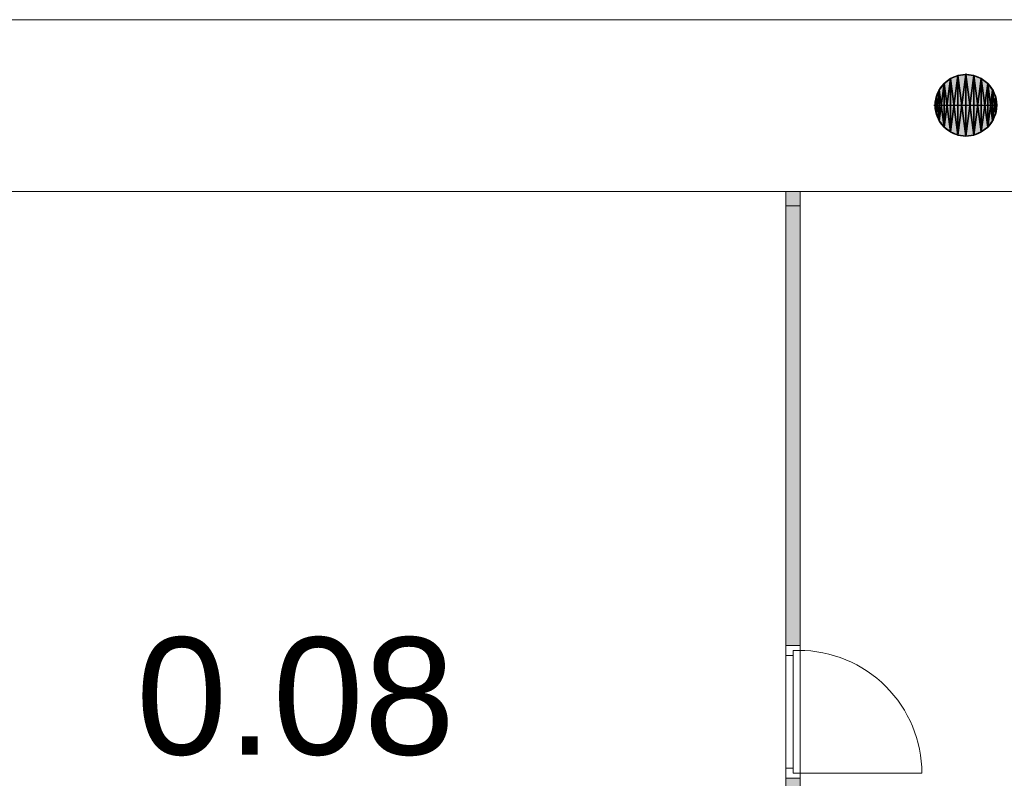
# Model space of a CAD drawing. Header units: inches. Extents: x 15 to 546804, y -66 to 267312.
# Tile 324 of 478: x 422668 to 429543, y 138156 to 143456. Entities that reach past the tile are written whole.
import ezdxf

# ---------------------------------------------------------------- set-up
doc = ezdxf.new("R2010")
doc.units = ezdxf.units.IN
doc.header["$MEASUREMENT"] = 0
doc.layers.add('Binnenwanden', color=2, linetype='Continuous')
doc.styles.add('style1', font='arial.ttf', dxfattribs={"height": 250})

msp = doc.modelspace()

# ---------------------------------------------------------------- hatches: boundary and pattern name
at = {"lineweight": 20}
h = msp.add_hatch(color=7, dxfattribs=at)
h.dxf.hatch_style = 1
h.paths.add_polyline_path([(429274.7, 143073.1), (429274.7, 142857.7), (429490.1, 142857.7, 0.414214)])
h.paths.add_polyline_path([(429274.7, 143073.1, 0.414214), (429059.3, 142857.7), (429274.7, 142857.7)])
h.paths.add_polyline_path([(429274.7, 142857.7), (429059.3, 142857.7, 0.414214), (429274.7, 142642.3)])
h.paths.add_polyline_path([(429490.1, 142857.7), (429274.7, 142857.7), (429274.7, 142642.3, 0.414214)])
h = msp.add_hatch(color=7, dxfattribs=at)
h.dxf.hatch_style = 1
h.paths.add_polyline_path([(428017.1, 142155.7), (428116.7, 142155.7), (428116.7, 142255.7), (428017.1, 142255.7)])
h = msp.add_hatch(color=7, dxfattribs=at)
h.dxf.hatch_style = 1
h.paths.add_polyline_path([(428017.1, 139084.7), (428117.1, 139084.7), (428117.1, 142155.7), (428017.1, 142155.7)])
h = msp.add_hatch(color=7, dxfattribs=at)
h.dxf.hatch_style = 1
h.paths.add_polyline_path([(428017.1, 135110), (428117.1, 135110), (428117.1, 138155.7), (428017.1, 138155.7)])

# ---------------------------------------------------------------- linework, layer by layer
at = {"color": 7, "lineweight": 20}
for p, q in [((435867.1, 143455.7), (415467.1, 143455.7)), ((415467.1, 143455.7, 300), (435867.1, 143455.7, 300)), ((415467.1, 143455.7, 7500), (435867.1, 143455.7, 7500)), ((415467.1, 143455.7), (435867.1, 143455.7)), ((423317.3, 143455.7, 4476.5), (423317.3, 143455.7, 6076.5)), ((428017.3, 143455.7, 4476.5), (423317.3, 143455.7, 4476.5)), ((423317.3, 143455.7, 6076.5), (428017.3, 143455.7, 6076.5)), ((414067.1, 142255.7, 300), (425667.1, 142255.7, 300)), ((414467.1, 142255.7, 300), (425667.1, 142255.7, 300)), ((435867.1, 142255.7, 300), (415467.1, 142255.7, 300)), ((435867.1, 142255.7), (415467.1, 142255.7)), ((420867.1, 142255.7, 300), (428126.8, 142255.7, 300)), ((436867.1, 142255.7, 300), (425667.1, 142255.7, 300)), ((437267.1, 142255.7, 300), (425667.1, 142255.7, 300)), ((428116.7, 142255.7, 300), (428017.1, 142255.7, 300)), ((428017.1, 142255.7, 300), (428017.1, 142155.7, 300)), ((428116.7, 142155.7, 300), (428116.7, 142255.7, 300)), ((428126.8, 142255.7, 300), (436867.1, 142255.7, 300)), ((428017.1, 142155.7, 300), (428017.1, 139084.7, 300)), ((428117.1, 142155.7, 300), (428017.1, 142155.7, 300)), ((428017.1, 142155.7, 3000), (428017.1, 135105.7, 3000)), ((428117.1, 142155.7, 3000), (428017.1, 142155.7, 3000)), ((428017.1, 142155.7, 300), (428017.1, 142155.7, 3000)), ((428117.1, 142155.7), (428017.1, 142155.7)), ((428017.1, 142155.7), (428017.1, 139084.7)), ((428017.1, 142155.7, 300), (428116.7, 142155.7, 300)), ((428117.1, 139084.7, 300), (428117.1, 142155.7, 300)), ((428117.1, 135105.7, 3000), (428117.1, 142155.7, 3000)), ((428117.1, 142155.7, 300), (428117.1, 142155.7, 3000)), ((428117.1, 139084.7), (428117.1, 142155.7)), ((428017.1, 139084.7, 300), (428117.1, 139084.7, 300)), ((428017.1, 139084.7, 300), (428017.1, 139084.7, 2500)), ((428017.1, 139084.7, 2500), (428117.1, 139084.7, 2500)), ((428017.1, 139084.7, 2500), (428017.1, 138155.7, 2500)), ((428017.1, 139084.7), (428117.1, 139084.7)), ((428017.5, 139084.7, 2500), (428017.5, 139014.7, 2500)), ((428017.5, 138155.7, 3000), (428017.5, 139084.7, 3000)), ((428017.5, 139084.7, 3000), (428017.5, 139084.7, 2500)), ((428017.5, 139084.7, 2500), (428117.5, 139084.7, 2500)), ((428017.5, 139084.7, 3000), (428117.5, 139084.7, 3000)), ((428017.5, 139014.7, 300), (428017.5, 139084.7, 300)), ((428017.5, 139084.7, 300), (428017.5, 139084.7, 2500)), ((428017.5, 139084.7, 2500), (428017.5, 138155.7, 2500)), ((428017.5, 139084.7, 300), (428117.5, 139084.7, 300)), ((428017.5, 139084.7, 2500), (428117.5, 139084.7, 2500)), ((428067.5, 139049.7, 300), (428067.5, 139049.7, 2465)), ((428067.5, 139049.7, 300), (428117.5, 139049.7, 300)), ((428067.5, 139014.7, 300), (428067.5, 139049.7, 300)), ((428067.5, 139014.7, 2465), (428067.5, 139049.7, 2465)), ((428067.5, 139049.7, 2465), (428117.5, 139049.7, 2465)), ((428067.5, 138190.7, 300), (428067.5, 139049.7, 300)), ((428067.5, 139049.7, 300), (428067.5, 139049.7, 2465)), ((428067.5, 139049.7, 2465), (428067.5, 138190.7, 2465)), ((428067.5, 139049.7, 2465), (428107.5, 139049.7, 2465)), ((428067.5, 139049.7, 300), (428107.5, 139049.7, 300)), ((428107.5, 139049.7, 300), (428107.5, 139049.7, 2465)), ((428117.1, 139084.7, 300), (428117.1, 139084.7, 2500)), ((428117.1, 139084.7, 2500), (428117.1, 138155.7, 2500)), ((428117.5, 139084.7, 2500), (428117.5, 139014.7, 2500)), ((428117.5, 139084.7, 3000), (428117.5, 139084.7, 2500)), ((428117.5, 138155.7, 3000), (428117.5, 139084.7, 3000)), ((428117.5, 139049.7, 300), (428117.5, 139084.7, 300)), ((428117.5, 139084.7, 300), (428117.5, 139084.7, 2500)), ((428117.5, 139084.7, 2500), (428117.5, 138155.7, 2500)), ((428117.5, 139049.7, 300), (428117.5, 139049.7, 2465)), ((428117.5, 139049.7, 2465), (428117.5, 138190.7, 2465)), ((428017.5, 139014.7, 2930), (428017.5, 139014.7, 2500)), ((428017.5, 138225.7, 2930), (428017.5, 139014.7, 2930)), ((428017.5, 139014.7, 300), (428017.5, 139014.7, 2430)), ((428017.5, 139014.7, 2430), (428017.5, 138225.7, 2430)), ((428017.5, 139014.7, 2430), (428067.5, 139014.7, 2430)), ((428017.5, 139014.7, 300), (428067.5, 139014.7, 300)), ((428067.5, 139014.7, 2930), (428067.5, 139014.7, 2500)), ((428067.5, 138225.7, 2930), (428067.5, 139014.7, 2930)), ((428067.5, 139014.7, 2500), (428067.5, 138225.7, 2500)), ((428067.5, 139014.7, 300), (428067.5, 139014.7, 2430)), ((428067.5, 139014.7, 2430), (428067.5, 138225.7, 2430)), ((428067.5, 139014.7, 2465), (428067.5, 138225.7, 2465)), ((428067.5, 139014.7, 2430), (428067.5, 139014.7, 2465)), ((428067.5, 139012.3, 1368.1), (428067.5, 138957.5, 1438.9)), ((428067.5, 138957.5, 1291.1), (428067.5, 139012.3, 1361.9)), ((428117.5, 138225.7, 2930), (428117.5, 139014.7, 2930)), ((428117.5, 139014.7, 2930), (428117.5, 139014.7, 2500)), ((428067.5, 138902.8, 1509.7), (428067.5, 138848, 1580.5)), ((428067.5, 138848, 1149.5), (428067.5, 138902.8, 1220.3)), ((428067.5, 138793.2, 1651.3), (428067.5, 138738.4, 1722.1)), ((428067.5, 138738.4, 1007.9), (428067.5, 138793.2, 1078.7)), ((428067.5, 138683.7, 1792.9), (428067.5, 138628.9, 1863.7)), ((428067.5, 138628.9, 866.3), (428067.5, 138683.7, 937.1)), ((428067.5, 138574.1, 1934.5), (428067.5, 138519.3, 2005.2)), ((428067.5, 138519.3, 724.8), (428067.5, 138574.1, 795.5)), ((428067.5, 138464.6, 2076), (428067.5, 138409.8, 2146.8)), ((428067.5, 138409.8, 583.2), (428067.5, 138464.6, 654)), ((428067.5, 138355, 2217.6), (428067.5, 138300.3, 2288.4)), ((428067.5, 138300.3, 441.6), (428067.5, 138355, 512.4)), ((428017.5, 138225.7, 2500), (428017.5, 138225.7, 2930)), ((428017.5, 138225.7, 2500), (428017.5, 138155.7, 2500)), ((428017.5, 138155.7, 300), (428017.5, 138225.7, 300)), ((428017.5, 138225.7, 2430), (428017.5, 138225.7, 300)), ((428017.5, 138225.7, 300), (428067.5, 138225.7, 300)), ((428017.5, 138225.7, 2430), (428067.5, 138225.7, 2430)), ((428067.5, 138190.7, 300), (428067.5, 138245.5, 370.8)), ((428067.5, 138245.5, 2359.2), (428067.5, 138190.7, 2430)), ((428067.5, 138225.7, 2500), (428067.5, 138225.7, 2930)), ((428067.5, 138225.7, 2430), (428067.5, 138225.7, 300)), ((428067.5, 138225.7, 300), (428067.5, 138190.7, 300)), ((428067.5, 138225.7, 2465), (428067.5, 138190.7, 2465)), ((428067.5, 138225.7, 2430), (428067.5, 138225.7, 2465)), ((428117.5, 138225.7, 2500), (428117.5, 138155.7, 2500)), ((428117.5, 138225.7, 2500), (428117.5, 138225.7, 2930)), ((428117.1, 138155.7, 300), (428017.1, 138155.7, 300)), ((428017.1, 138155.7, 300), (428017.1, 135110, 300)), ((428017.5, 138155.7, 2500), (428017.5, 138155.7, 3000)), ((428017.5, 138155.7, 2500), (428117.5, 138155.7, 2500)), ((428017.5, 138155.7, 3000), (428117.5, 138155.7, 3000)), ((428017.5, 138155.7, 2500), (428017.5, 138155.7, 300)), ((428017.5, 138155.7, 300), (428117.5, 138155.7, 300)), ((428017.5, 138155.7, 2500), (428117.5, 138155.7, 2500)), ((428067.5, 138190.7, 300), (428117.5, 138190.7, 300)), ((428067.5, 138190.7, 2465), (428067.5, 138190.7, 300)), ((428067.5, 138190.7, 2465), (428117.5, 138190.7, 2465)), ((428067.5, 138190.7, 2465), (428067.5, 138190.7, 300)), ((428067.5, 138190.7, 2465), (428107.5, 138190.7, 2465)), ((428067.5, 138190.7, 300), (428107.5, 138190.7, 300)), ((428107.5, 138190.7, 2465), (428107.5, 138190.7, 300)), ((428107.5, 138190.7, 300), (428966.5, 138190.7, 300)), ((428117.1, 135110, 300), (428117.1, 138155.7, 300)), ((428117.5, 138155.7, 300), (428117.5, 138190.7, 300)), ((428117.5, 138190.7, 2465), (428117.5, 138190.7, 300)), ((428117.5, 138155.7, 2500), (428117.5, 138155.7, 3000)), ((428117.5, 138155.7, 2500), (428117.5, 138155.7, 300))]:
    msp.add_line(p, q, dxfattribs=at)
at = {"color": 7}
for p, q in [((429274.7, 143080.7, 0), (429274.7, 143073.1, 0)), ((429122.4, 143010, 0), (429122.4, 143010, 7000)), ((429167, 143044.3, 0), (429167, 143044.3, 7000)), ((429219, 143065.8, 0), (429219, 143065.8, 7000)), ((429274.7, 143073.1, 0), (429274.7, 143073.1, 7000)), ((429274.7, 143073.1, 0), (429274.7, 142642.3, 0)), ((429330.5, 143065.8, 0), (429330.5, 143065.8, 7000)), ((429382.4, 143044.3, 0), (429382.4, 143044.3, 7000)), ((429427, 143010, 0), (429427, 143010, 7000)), ((429088.1, 142965.4, 0), (429088.1, 142965.4, 7000)), ((429461.3, 142965.4, 0), (429461.3, 142965.4, 7000)), ((429066.6, 142913.4, 0), (429066.6, 142913.4, 7000)), ((429482.8, 142913.4, 0), (429482.8, 142913.4, 7000)), ((429051.7, 142857.7, 0), (429059.3, 142857.7, 0)), ((429059.3, 142857.7, 0), (429059.3, 142857.7, 7000)), ((429059.3, 142857.7, 0), (429490.1, 142857.7, 0)), ((429066.6, 142801.9, 0), (429066.6, 142801.9, 7000)), ((429482.8, 142801.9, 0), (429482.8, 142801.9, 7000)), ((429490.1, 142857.7, 0), (429490.1, 142857.7, 7000)), ((429088.1, 142750, 0), (429088.1, 142750, 7000)), ((429461.3, 142750, 0), (429461.3, 142750, 7000)), ((429122.4, 142705.4, 0), (429122.4, 142705.4, 7000)), ((429167, 142671.1, 0), (429167, 142671.1, 7000)), ((429382.4, 142671.1, 0), (429382.4, 142671.1, 7000)), ((429427, 142705.4, 0), (429427, 142705.4, 7000)), ((429219, 142649.6, 0), (429219, 142649.6, 7000)), ((429274.7, 142642.3, 0), (429274.7, 142642.3, 7000)), ((429330.5, 142649.6, 0), (429330.5, 142649.6, 7000))]:
    msp.add_line(p, q, dxfattribs=at)
for centre in [(429274.7, 142857.7, 7000), (429274.7, 142857.7, 0)]:
    msp.add_circle(centre, 215.4, dxfattribs=at)
at = {"color": 7, "lineweight": 20, "extrusion": (-2.51752e-12, -2.22467e-12, -1)}
msp.add_ellipse((428107.5, 138190.7, 300), major_axis=(-859.5, 0, 0), ratio=0.999391, start_param=1.570796, end_param=3.141593, dxfattribs=at)
at = {"color": 7, "lineweight": 20, "extrusion": (0, 0, -1)}
msp.add_ellipse((428107.5, 138190.7), major_axis=(-859.5, 0), ratio=0.999391, start_param=1.570796, end_param=3.141593, dxfattribs=at)
at = {"color": 7, "lineweight": 20}
for points, invisible_edges in [([(415467.1, 142255.7), (415467.1, 143455.7), (435867.1, 143455.7)], 13), ([(415467.1, 142255.7), (435867.1, 143455.7), (435867.1, 142255.7)], 3), ([(435867.1, 142255.7, 300), (415467.1, 143455.7, 300), (415467.1, 142255.7, 300)], 1), ([(415467.1, 143455.7, 300), (435867.1, 142255.7, 300), (435867.1, 143455.7, 300)], 1), ([(415467.1, 143455.7), (435867.1, 143455.7, 300), (435867.1, 143455.7)], 1), ([(435867.1, 143455.7, 300), (415467.1, 143455.7), (415467.1, 143455.7, 300)], 1), ([(435867.1, 142255.7, 300), (415467.1, 142255.7), (435867.1, 142255.7)], 1), ([(415467.1, 142255.7), (435867.1, 142255.7, 300), (415467.1, 142255.7, 300)], 1), ([(428017.1, 138155.7, 2500), (428017.1, 135105.7, 3000), (428017.1, 142155.7, 3000)], 13), ([(428017.1, 138155.7, 2500), (428017.1, 142155.7, 3000), (428017.1, 139084.7, 2500)], 3), ([(428017.1, 139084.7, 2500), (428017.1, 142155.7, 3000), (428017.1, 139084.7, 300)], 3), ([(428017.1, 139084.7, 300), (428017.1, 142155.7, 3000), (428017.1, 142155.7, 300)], 1), ([(428117.1, 135105.7, 3000), (428017.1, 142155.7, 3000), (428017.1, 135105.7, 3000)], 1), ([(428017.1, 142155.7, 3000), (428117.1, 135105.7, 3000), (428117.1, 142155.7, 3000)], 1), ([(428017.1, 142155.7, 3000), (428117.1, 142155.7, 300), (428017.1, 142155.7, 300)], 1), ([(428117.1, 142155.7, 300), (428017.1, 142155.7, 3000), (428117.1, 142155.7, 3000)], 1), ([(428117.1, 142155.7, 300), (428017.1, 139084.7, 300), (428017.1, 142155.7, 300)], 1), ([(428017.1, 139084.7, 300), (428117.1, 142155.7, 300), (428117.1, 139084.7, 300)], 1), ([(428117.1, 142155.7, 300), (428117.1, 139084.7, 2500), (428117.1, 139084.7, 300)], 1), ([(428117.1, 138155.7, 2500), (428117.1, 142155.7, 3000), (428117.1, 135105.7, 3000)], 13), ([(428117.1, 142155.7, 3000), (428117.1, 138155.7, 2500), (428117.1, 139084.7, 2500)], 13), ([(428117.1, 142155.7, 3000), (428117.1, 139084.7, 2500), (428117.1, 142155.7, 300)], 3), ([(428117.1, 139084.7, 2500), (428017.1, 138155.7, 2500), (428017.1, 139084.7, 2500)], 1), ([(428017.1, 138155.7, 2500), (428117.1, 139084.7, 2500), (428117.1, 138155.7, 2500)], 1), ([(428117.1, 139084.7, 2500), (428017.1, 139084.7, 300), (428117.1, 139084.7, 300)], 1), ([(428017.1, 139084.7, 300), (428117.1, 139084.7, 2500), (428017.1, 139084.7, 2500)], 1), ([(428017.5, 139084.7, 2500), (428117.5, 139084.7, 300), (428017.5, 139084.7, 300)], 1), ([(428117.5, 139084.7, 300), (428017.5, 139084.7, 2500), (428117.5, 139084.7, 2500)], 1), ([(428017.5, 139014.7, 2430), (428017.5, 139084.7, 300), (428017.5, 139014.7, 300)], 1), ([(428017.5, 139084.7, 300), (428017.5, 139014.7, 2430), (428017.5, 139084.7, 2500)], 3), ([(428017.5, 139084.7, 2500), (428017.5, 139014.7, 2430), (428017.5, 138155.7, 2500)], 3), ([(428017.5, 138155.7, 2500), (428117.5, 139084.7, 2500), (428017.5, 139084.7, 2500)], 1), ([(428117.5, 139084.7, 2500), (428017.5, 138155.7, 2500), (428117.5, 138155.7, 2500)], 1), ([(428117.5, 139049.7, 300), (428017.5, 139084.7, 300), (428117.5, 139084.7, 300)], 1), ([(428017.5, 139084.7, 300), (428117.5, 139049.7, 300), (428067.5, 139049.7, 300)], 13), ([(428017.5, 139084.7, 300), (428067.5, 139049.7, 300), (428017.5, 139014.7, 300)], 3), ([(428017.5, 139084.7, 3000), (428117.5, 138155.7, 3000), (428117.5, 139084.7, 3000)], 1), ([(428117.5, 138155.7, 3000), (428017.5, 139084.7, 3000), (428017.5, 138155.7, 3000)], 1), ([(428117.5, 139084.7, 3000), (428017.5, 139084.7, 2500), (428017.5, 139084.7, 3000)], 1), ([(428017.5, 139084.7, 2500), (428117.5, 139084.7, 3000), (428117.5, 139084.7, 2500)], 1), ([(428017.5, 139014.7, 2930), (428017.5, 139084.7, 2500), (428017.5, 139014.7, 2500)], 1), ([(428017.5, 139084.7, 2500), (428017.5, 139014.7, 2930), (428017.5, 139084.7, 3000)], 3), ([(428017.5, 139084.7, 3000), (428017.5, 139014.7, 2930), (428017.5, 138155.7, 3000)], 3), ([(428017.5, 139014.7, 300), (428067.5, 139049.7, 300), (428067.5, 139014.7, 300)], 1), ([(428107.5, 139049.7, 2465), (428067.5, 139049.7, 300), (428067.5, 139049.7, 2465)], 1), ([(428067.5, 139049.7, 300), (428107.5, 139049.7, 2465), (428107.5, 139049.7, 300)], 1), ([(428067.5, 138190.7, 2465), (428067.5, 139049.7, 300), (428067.5, 138190.7, 300)], 1), ([(428067.5, 139049.7, 300), (428067.5, 138190.7, 2465), (428067.5, 139049.7, 2465)], 1), ([(428067.5, 139049.7, 2465), (428067.5, 139014.7, 300), (428067.5, 139049.7, 300)], 1), ([(428067.5, 139014.7, 300), (428067.5, 139049.7, 2465), (428067.5, 139014.7, 2430)], 3), ([(428067.5, 139014.7, 2430), (428067.5, 139049.7, 2465), (428067.5, 139014.7, 2465)], 1), ([(428117.5, 139049.7, 300), (428067.5, 139049.7, 2465), (428067.5, 139049.7, 300)], 1), ([(428067.5, 139049.7, 2465), (428117.5, 139049.7, 300), (428117.5, 139049.7, 2465)], 1), ([(428117.5, 138190.7, 2465), (428067.5, 139049.7, 2465), (428117.5, 139049.7, 2465)], 1), ([(428067.5, 139049.7, 2465), (428117.5, 138190.7, 2465), (428067.5, 139014.7, 2465)], 3), ([(428117.5, 139084.7, 2500), (428117.5, 139049.7, 300), (428117.5, 139084.7, 300)], 1), ([(428117.5, 139049.7, 300), (428117.5, 139084.7, 2500), (428117.5, 139049.7, 2465)], 3), ([(428117.5, 139049.7, 2465), (428117.5, 139084.7, 2500), (428117.5, 138190.7, 2465)], 3), ([(428117.5, 138155.7, 2500), (428117.5, 138190.7, 2465), (428117.5, 139084.7, 2500)], 3), ([(428117.5, 139084.7, 2500), (428117.5, 139014.7, 2930), (428117.5, 139014.7, 2500)], 1), ([(428117.5, 139014.7, 2930), (428117.5, 139084.7, 2500), (428117.5, 139084.7, 3000)], 13), ([(428117.5, 139014.7, 2930), (428117.5, 139084.7, 3000), (428117.5, 138225.7, 2930)], 3), ([(428117.5, 138155.7, 3000), (428117.5, 138225.7, 2930), (428117.5, 139084.7, 3000)], 3), ([(428067.5, 139014.7, 300), (428017.5, 139014.7, 2430), (428017.5, 139014.7, 300)], 1), ([(428017.5, 139014.7, 2430), (428067.5, 139014.7, 300), (428067.5, 139014.7, 2430)], 1), ([(428017.5, 138225.7, 2430), (428017.5, 138155.7, 2500), (428017.5, 139014.7, 2430)], 3), ([(428067.5, 138225.7, 2430), (428017.5, 139014.7, 2430), (428067.5, 139014.7, 2430)], 1), ([(428017.5, 139014.7, 2430), (428067.5, 138225.7, 2430), (428017.5, 138225.7, 2430)], 1), ([(428017.5, 138225.7, 2930), (428017.5, 138155.7, 3000), (428017.5, 139014.7, 2930)], 3), ([(428067.5, 139014.7, 2465), (428067.5, 138225.7, 2430), (428067.5, 139014.7, 2430)], 1), ([(428067.5, 138225.7, 2430), (428067.5, 139014.7, 2465), (428067.5, 138225.7, 2465)], 1), ([(428067.5, 139014.7, 2465), (428117.5, 138190.7, 2465), (428067.5, 138225.7, 2465)], 3), ([(428067.5, 138225.7, 2930), (428067.5, 139014.7, 2500), (428067.5, 138225.7, 2500)], 1), ([(428067.5, 139014.7, 2500), (428067.5, 138225.7, 2930), (428067.5, 139014.7, 2930)], 1), ([(428017.5, 138225.7, 2430), (428067.5, 138225.7, 300), (428017.5, 138225.7, 300)], 1), ([(428067.5, 138225.7, 300), (428017.5, 138225.7, 2430), (428067.5, 138225.7, 2430)], 1), ([(428017.5, 138155.7, 2500), (428017.5, 138225.7, 300), (428017.5, 138155.7, 300)], 1), ([(428017.5, 138225.7, 300), (428017.5, 138155.7, 2500), (428017.5, 138225.7, 2430)], 3), ([(428067.5, 138190.7, 300), (428017.5, 138225.7, 300), (428067.5, 138225.7, 300)], 1), ([(428017.5, 138225.7, 300), (428067.5, 138190.7, 300), (428017.5, 138155.7, 300)], 3), ([(428017.5, 138155.7, 3000), (428017.5, 138225.7, 2500), (428017.5, 138155.7, 2500)], 1), ([(428017.5, 138225.7, 2500), (428017.5, 138155.7, 3000), (428017.5, 138225.7, 2930)], 3), ([(428067.5, 138225.7, 2430), (428067.5, 138190.7, 300), (428067.5, 138225.7, 300)], 1), ([(428067.5, 138190.7, 300), (428067.5, 138225.7, 2430), (428067.5, 138190.7, 2465)], 3), ([(428067.5, 138190.7, 2465), (428067.5, 138225.7, 2430), (428067.5, 138225.7, 2465)], 1), ([(428067.5, 138225.7, 2465), (428117.5, 138190.7, 2465), (428067.5, 138190.7, 2465)], 1), ([(428117.5, 138225.7, 2930), (428117.5, 138155.7, 2500), (428117.5, 138225.7, 2500)], 1), ([(428117.5, 138155.7, 2500), (428117.5, 138225.7, 2930), (428117.5, 138155.7, 3000)], 3), ([(428017.5, 138155.7, 300), (428067.5, 138190.7, 300), (428117.5, 138155.7, 300)], 3), ([(428117.5, 138155.7, 300), (428017.5, 138155.7, 2500), (428017.5, 138155.7, 300)], 1), ([(428017.5, 138155.7, 2500), (428117.5, 138155.7, 300), (428117.5, 138155.7, 2500)], 1), ([(428117.5, 138155.7, 2500), (428017.5, 138155.7, 3000), (428017.5, 138155.7, 2500)], 1), ([(428017.5, 138155.7, 3000), (428117.5, 138155.7, 2500), (428117.5, 138155.7, 3000)], 1), ([(428107.5, 138190.7, 300), (428067.5, 138190.7, 2465), (428067.5, 138190.7, 300)], 1), ([(428067.5, 138190.7, 2465), (428107.5, 138190.7, 300), (428107.5, 138190.7, 2465)], 1), ([(428067.5, 138190.7, 2465), (428117.5, 138190.7, 300), (428067.5, 138190.7, 300)], 1), ([(428117.5, 138190.7, 300), (428067.5, 138190.7, 2465), (428117.5, 138190.7, 2465)], 1), ([(428117.5, 138155.7, 300), (428067.5, 138190.7, 300), (428117.5, 138190.7, 300)], 1), ([(428117.5, 138190.7, 2465), (428117.5, 138155.7, 300), (428117.5, 138190.7, 300)], 1), ([(428117.5, 138155.7, 300), (428117.5, 138190.7, 2465), (428117.5, 138155.7, 2500)], 3)]:
    msp.add_3dface(points, dxfattribs=dict(at, invisible_edges=invisible_edges))

# ---------------------------------------------------------------- texts
at = {"layer": 'Binnenwanden', "color": 7, "linetype": 'Continuous', "style": 'style1'}
msp.add_text('0.08', height=819, dxfattribs=at).set_placement((423479.9, 138321.2))

# ---------------------------------------------------------------- meshes
at = {"color": 7}
mesh = msp.add_polyface(dxfattribs=at)
corners = [(429066.6, 142801.9, 7000), (429066.6, 142913.4, 7000), (429059.3, 142857.7, 7000), (429088.1, 142750, 7000), (429088.1, 142965.4, 7000), (429122.4, 142705.4, 7000), (429122.4, 143010, 7000), (429167, 142671.1, 7000), (429167, 143044.3, 7000), (429219, 142649.6, 7000), (429219, 143065.8, 7000), (429274.7, 142642.3, 7000), (429274.7, 143073.1, 7000), (429330.5, 142649.6, 7000), (429330.5, 143065.8, 7000), (429382.4, 142671.1, 7000), (429382.4, 143044.3, 7000), (429427, 142705.4, 7000), (429427, 143010, 7000), (429461.3, 142750, 7000), (429461.3, 142965.4, 7000), (429482.8, 142801.9, 7000), (429482.8, 142913.4, 7000), (429490.1, 142857.7, 7000)]
mesh.append_faces([[corners[k] for k in face] for face in [(0, 1, 2), (22, 21, 23)]], dxfattribs={"vtx0": -1, "color": 7})
mesh.append_faces([[corners[k] for k in face] for face in [(1, 3, 4), (4, 5, 6), (6, 7, 8), (8, 9, 10), (10, 11, 12), (12, 13, 14), (14, 15, 16), (16, 17, 18), (18, 19, 20), (20, 21, 22)]], dxfattribs={"vtx0": -1, "vtx1": -1, "color": 7})
mesh.append_faces([[corners[k] for k in face] for face in [(1, 0, 3), (4, 3, 5), (6, 5, 7), (8, 7, 9), (10, 9, 11), (12, 11, 13), (14, 13, 15), (16, 15, 17), (18, 17, 19), (20, 19, 21)]], dxfattribs={"vtx0": -1, "vtx2": -1, "color": 7})
mesh = msp.add_polyface(dxfattribs=at)
corners = [(429066.6, 142913.4, 0), (429066.6, 142801.9, 0), (429059.3, 142857.7, 0), (429088.1, 142965.4, 0), (429088.1, 142750, 0), (429122.4, 143010, 0), (429122.4, 142705.4, 0), (429167, 143044.3, 0), (429167, 142671.1, 0), (429219, 143065.8, 0), (429219, 142649.6, 0), (429274.7, 143073.1, 0), (429274.7, 142642.3, 0), (429330.5, 143065.8, 0), (429330.5, 142649.6, 0), (429382.4, 143044.3, 0), (429382.4, 142671.1, 0), (429427, 143010, 0), (429427, 142705.4, 0), (429461.3, 142965.4, 0), (429461.3, 142750, 0), (429482.8, 142913.4, 0), (429482.8, 142801.9, 0), (429490.1, 142857.7, 0)]
mesh.append_faces([[corners[k] for k in face] for face in [(0, 1, 2), (22, 21, 23)]], dxfattribs={"vtx0": -1, "color": 7})
mesh.append_faces([[corners[k] for k in face] for face in [(1, 3, 4), (4, 5, 6), (6, 7, 8), (8, 9, 10), (10, 11, 12), (12, 13, 14), (14, 15, 16), (16, 17, 18), (18, 19, 20), (20, 21, 22)]], dxfattribs={"vtx0": -1, "vtx1": -1, "color": 7})
mesh.append_faces([[corners[k] for k in face] for face in [(1, 0, 3), (4, 3, 5), (6, 5, 7), (8, 7, 9), (10, 9, 11), (12, 11, 13), (14, 13, 15), (16, 15, 17), (18, 17, 19), (20, 19, 21)]], dxfattribs={"vtx0": -1, "vtx2": -1, "color": 7})
mesh = msp.add_polyface(dxfattribs=at)
corners = [(429122.4, 143010, 7000), (429088.1, 142965.4, 0), (429088.1, 142965.4, 7000), (429122.4, 143010, 0)]
mesh.append_faces([[corners[k] for k in face] for face in [(0, 1, 2), (1, 0, 3)]], dxfattribs={"vtx0": -1, "color": 7})
mesh = msp.add_polyface(dxfattribs=at)
corners = [(429122.4, 143010, 7000), (429167, 143044.3, 0), (429122.4, 143010, 0), (429167, 143044.3, 7000)]
mesh.append_faces([[corners[k] for k in face] for face in [(0, 1, 2), (1, 0, 3)]], dxfattribs={"vtx0": -1, "color": 7})
mesh = msp.add_polyface(dxfattribs=at)
corners = [(429167, 143044.3, 7000), (429219, 143065.8, 0), (429167, 143044.3, 0), (429219, 143065.8, 7000)]
mesh.append_faces([[corners[k] for k in face] for face in [(0, 1, 2), (1, 0, 3)]], dxfattribs={"vtx0": -1, "color": 7})
mesh = msp.add_polyface(dxfattribs=at)
corners = [(429219, 143065.8, 7000), (429274.7, 143073.1, 0), (429219, 143065.8, 0), (429274.7, 143073.1, 7000)]
mesh.append_faces([[corners[k] for k in face] for face in [(0, 1, 2), (1, 0, 3)]], dxfattribs={"vtx0": -1, "color": 7})
mesh = msp.add_polyface(dxfattribs=at)
corners = [(429274.7, 143073.1, 7000), (429330.5, 143065.8, 0), (429274.7, 143073.1, 0), (429330.5, 143065.8, 7000)]
mesh.append_faces([[corners[k] for k in face] for face in [(0, 1, 2), (1, 0, 3)]], dxfattribs={"vtx0": -1, "color": 7})
mesh = msp.add_polyface(dxfattribs=at)
corners = [(429330.5, 143065.8, 7000), (429382.4, 143044.3, 0), (429330.5, 143065.8, 0), (429382.4, 143044.3, 7000)]
mesh.append_faces([[corners[k] for k in face] for face in [(0, 1, 2), (1, 0, 3)]], dxfattribs={"vtx0": -1, "color": 7})
mesh = msp.add_polyface(dxfattribs=at)
corners = [(429382.4, 143044.3, 7000), (429427, 143010, 0), (429382.4, 143044.3, 0), (429427, 143010, 7000)]
mesh.append_faces([[corners[k] for k in face] for face in [(0, 1, 2), (1, 0, 3)]], dxfattribs={"vtx0": -1, "color": 7})
mesh = msp.add_polyface(dxfattribs=at)
corners = [(429427, 143010, 0), (429461.3, 142965.4, 7000), (429461.3, 142965.4, 0), (429427, 143010, 7000)]
mesh.append_faces([[corners[k] for k in face] for face in [(0, 1, 2), (1, 0, 3)]], dxfattribs={"vtx0": -1, "color": 7})
mesh = msp.add_polyface(dxfattribs=at)
corners = [(429088.1, 142965.4, 7000), (429066.6, 142913.4, 0), (429066.6, 142913.4, 7000), (429088.1, 142965.4, 0)]
mesh.append_faces([[corners[k] for k in face] for face in [(0, 1, 2), (1, 0, 3)]], dxfattribs={"vtx0": -1, "color": 7})
mesh = msp.add_polyface(dxfattribs=at)
corners = [(429461.3, 142965.4, 0), (429482.8, 142913.4, 7000), (429482.8, 142913.4, 0), (429461.3, 142965.4, 7000)]
mesh.append_faces([[corners[k] for k in face] for face in [(0, 1, 2), (1, 0, 3)]], dxfattribs={"vtx0": -1, "color": 7})
mesh = msp.add_polyface(dxfattribs=at)
corners = [(429066.6, 142913.4, 7000), (429059.3, 142857.7, 0), (429059.3, 142857.7, 7000), (429066.6, 142913.4, 0)]
mesh.append_faces([[corners[k] for k in face] for face in [(0, 1, 2), (1, 0, 3)]], dxfattribs={"vtx0": -1, "color": 7})
mesh = msp.add_polyface(dxfattribs=at)
corners = [(429482.8, 142913.4, 0), (429490.1, 142857.7, 7000), (429490.1, 142857.7, 0), (429482.8, 142913.4, 7000)]
mesh.append_faces([[corners[k] for k in face] for face in [(0, 1, 2), (1, 0, 3)]], dxfattribs={"vtx0": -1, "color": 7})
mesh = msp.add_polyface(dxfattribs=at)
corners = [(429059.3, 142857.7, 7000), (429066.6, 142801.9, 0), (429066.6, 142801.9, 7000), (429059.3, 142857.7, 0)]
mesh.append_faces([[corners[k] for k in face] for face in [(0, 1, 2), (1, 0, 3)]], dxfattribs={"vtx0": -1, "color": 7})
mesh = msp.add_polyface(dxfattribs=at)
corners = [(429066.6, 142801.9, 7000), (429088.1, 142750, 0), (429088.1, 142750, 7000), (429066.6, 142801.9, 0)]
mesh.append_faces([[corners[k] for k in face] for face in [(0, 1, 2), (1, 0, 3)]], dxfattribs={"vtx0": -1, "color": 7})
mesh = msp.add_polyface(dxfattribs=at)
corners = [(429482.8, 142801.9, 0), (429461.3, 142750, 7000), (429461.3, 142750, 0), (429482.8, 142801.9, 7000)]
mesh.append_faces([[corners[k] for k in face] for face in [(0, 1, 2), (1, 0, 3)]], dxfattribs={"vtx0": -1, "color": 7})
mesh = msp.add_polyface(dxfattribs=at)
corners = [(429490.1, 142857.7, 0), (429482.8, 142801.9, 7000), (429482.8, 142801.9, 0), (429490.1, 142857.7, 7000)]
mesh.append_faces([[corners[k] for k in face] for face in [(0, 1, 2), (1, 0, 3)]], dxfattribs={"vtx0": -1, "color": 7})
mesh = msp.add_polyface(dxfattribs=at)
corners = [(429088.1, 142750, 7000), (429122.4, 142705.4, 0), (429122.4, 142705.4, 7000), (429088.1, 142750, 0)]
mesh.append_faces([[corners[k] for k in face] for face in [(0, 1, 2), (1, 0, 3)]], dxfattribs={"vtx0": -1, "color": 7})
mesh = msp.add_polyface(dxfattribs=at)
corners = [(429461.3, 142750, 0), (429427, 142705.4, 7000), (429427, 142705.4, 0), (429461.3, 142750, 7000)]
mesh.append_faces([[corners[k] for k in face] for face in [(0, 1, 2), (1, 0, 3)]], dxfattribs={"vtx0": -1, "color": 7})
mesh = msp.add_polyface(dxfattribs=at)
corners = [(429167, 142671.1, 7000), (429122.4, 142705.4, 0), (429167, 142671.1, 0), (429122.4, 142705.4, 7000)]
mesh.append_faces([[corners[k] for k in face] for face in [(0, 1, 2), (1, 0, 3)]], dxfattribs={"vtx0": -1, "color": 7})
mesh = msp.add_polyface(dxfattribs=at)
corners = [(429219, 142649.6, 7000), (429167, 142671.1, 0), (429219, 142649.6, 0), (429167, 142671.1, 7000)]
mesh.append_faces([[corners[k] for k in face] for face in [(0, 1, 2), (1, 0, 3)]], dxfattribs={"vtx0": -1, "color": 7})
mesh = msp.add_polyface(dxfattribs=at)
corners = [(429382.4, 142671.1, 7000), (429330.5, 142649.6, 0), (429382.4, 142671.1, 0), (429330.5, 142649.6, 7000)]
mesh.append_faces([[corners[k] for k in face] for face in [(0, 1, 2), (1, 0, 3)]], dxfattribs={"vtx0": -1, "color": 7})
mesh = msp.add_polyface(dxfattribs=at)
corners = [(429427, 142705.4, 7000), (429382.4, 142671.1, 0), (429427, 142705.4, 0), (429382.4, 142671.1, 7000)]
mesh.append_faces([[corners[k] for k in face] for face in [(0, 1, 2), (1, 0, 3)]], dxfattribs={"vtx0": -1, "color": 7})
mesh = msp.add_polyface(dxfattribs=at)
corners = [(429274.7, 142642.3, 7000), (429219, 142649.6, 0), (429274.7, 142642.3, 0), (429219, 142649.6, 7000)]
mesh.append_faces([[corners[k] for k in face] for face in [(0, 1, 2), (1, 0, 3)]], dxfattribs={"vtx0": -1, "color": 7})
mesh = msp.add_polyface(dxfattribs=at)
corners = [(429330.5, 142649.6, 7000), (429274.7, 142642.3, 0), (429330.5, 142649.6, 0), (429274.7, 142642.3, 7000)]
mesh.append_faces([[corners[k] for k in face] for face in [(0, 1, 2), (1, 0, 3)]], dxfattribs={"vtx0": -1, "color": 7})

doc.saveas('drawing.dxf')
